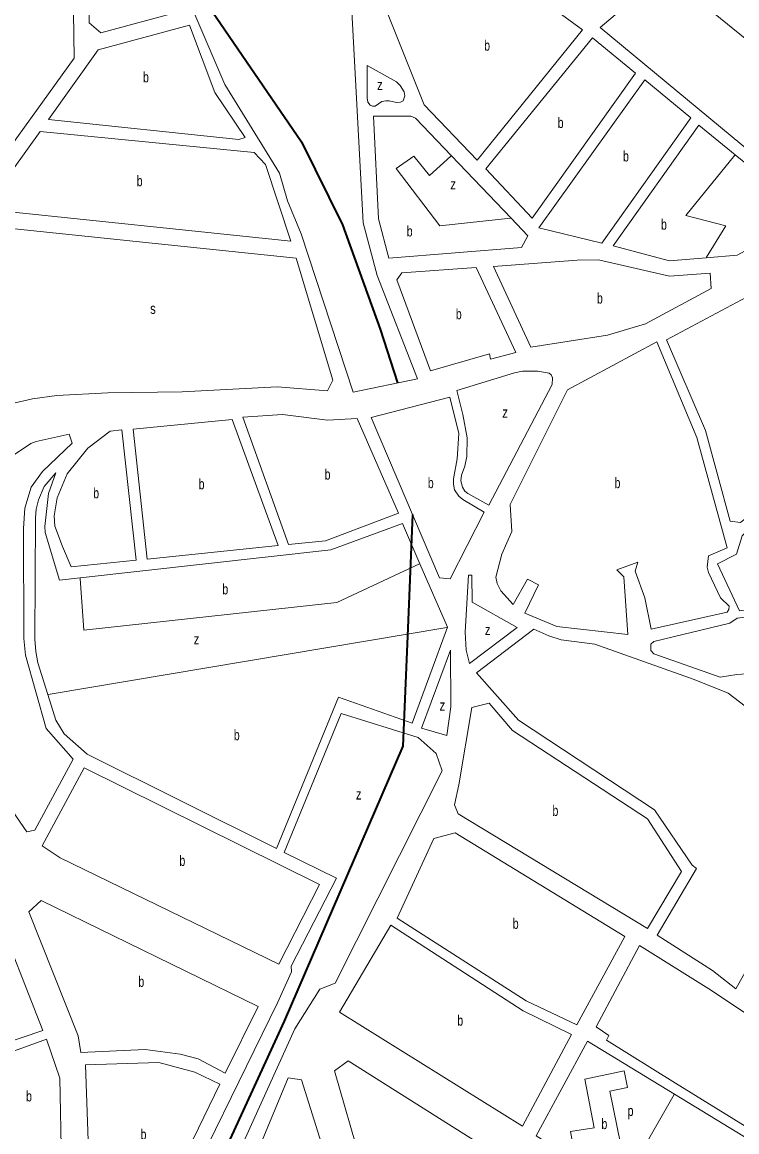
# Model space of a CAD drawing. Extents: x 639657 to 671642, y 222838 to 252123.
# Drawn here: x 648393 to 649073, y 237569 to 238625 of the extents above; entities that cross this region are included whole.
import ezdxf

# ---------------------------------------------------------------- set-up
doc = ezdxf.new("R2010")
doc.units = 0
doc.header["$LTSCALE"] = 4
for name, color, linetype, lineweight in [('1', 7, 'Continuous', 13), ('21', 7, 'Continuous', 13), ('57', 7, 'Continuous', 35)]:
    doc.layers.add(name, color=color, linetype=linetype, lineweight=lineweight)
doc.layers.add('7', color=7, linetype='Continuous')

msp = doc.modelspace()

# ---------------------------------------------------------------- linework, layer by layer
at = {"layer": '1'}
for p, q in [((648635.931, 237692.189), (648649.385, 237721.455)), ((648652.517, 237667.299), (648676.41, 237704.931))]:
    msp.add_line(p, q, dxfattribs=at)
for points in [[(648658.54, 238423.61), (648707.94, 238272.97), (648769.12, 238285.73), (648730.97, 238384.14), (648717.37, 238434.21), (648706.77, 238635.41), (648703.09, 238656.26), (648696.62, 238674.74), (648595.96, 238937.1), (648574.69, 238944.38), (648540.78, 238929.51), (648527.45, 238940.25), (648519.05, 238957.43), (648425.52, 239040.95), (648407.49, 239036.2), (648458.8, 238892.23), (648470.46, 238848.6), (648526.72, 238704.42), (648585.97, 238565.62), (648638.06, 238481.41), (648645.4, 238454.98)], [(648432.78, 238914.24), (648233.93, 238886.49), (648290.72, 238464.84), (648299.55, 238455.6), (648340.37, 238449.41), (648442.55, 238590.86), (648438.42, 238876.63), (648436.02, 238899.84)], [(648506.42, 238730.87), (648543.23, 238635.27), (648468.07, 238614.76), (648456.88, 238624.42), (648455.85, 238723.35)], [(648775.62, 238546.28), (648825.95, 238493.88), (648926.27, 238617.82), (648838.13, 238682.42), (648810.19, 238701.95), (648726.7, 238668.75)], [(649129.02, 238570.46), (649004.14, 238672.01), (648943.01, 238619.93), (649109.16, 238482.32), (649135.2, 238436.34), (649142.71, 238435.92), (649152.37, 238440.87)], [(648576.53, 238558.24), (648605.25, 238515.39), (648599.27, 238513.39), (648418.17, 238532.32), (648465.3, 238598.84), (648552.46, 238622.17)], [(648878.21, 238438.7), (648834.12, 238485.51), (648935.51, 238610.09), (648976.58, 238576.6)], [(648749.17, 238568.39), (648721.24, 238583.83), (648721.28, 238553.09), (648721.93, 238549.01), (648724.08, 238546.22), (648726.44, 238545.15), (648728.81, 238545.15), (648735.24, 238549.46), (648739.11, 238550.32), (648742.11, 238550.32), (648749.2, 238548.61), (648752.85, 238549.05), (648755.64, 238550.34), (648757.14, 238555.07), (648756.49, 238558.72), (648752.83, 238564.74)], [(648944.6, 238414.91), (648884.45, 238429.46), (648985.39, 238570.16), (649029.04, 238533.88)], [(648613.69, 238500.93), (648410.25, 238521.13), (648357.13, 238447.28), (648648.65, 238416.85), (648624.66, 238489.75)], [(648653.62, 238400.5), (648349.21, 238432.21), (648300.59, 238366.75), (648302.3, 238268.63), (648304.04, 238259.38), (648308.78, 238251.85), (648315.23, 238246.48), (648322.76, 238243.47), (648330.06, 238243.05), (648382.43, 238261.84), (648403.04, 238266.81), (648426.23, 238269.85), (648474.76, 238272.49), (648545.42, 238273.21), (648635.83, 238278.26), (648683.52, 238274.23), (648688.66, 238284.56)], [(648837.59, 238309.45), (648781.57, 238293.27), (648749.44, 238379.86), (648754.16, 238386.53), (648825.02, 238391.56), (648862.71, 238310.77), (648838.67, 238304.29)], [(648921, 238398.76), (648841.34, 238392.65), (648877.09, 238315.95), (648949.88, 238327.21), (648986.15, 238338), (649048.6, 238371.82), (649047.72, 238386.22), (649008.85, 238383.38), (648941.4, 238398.78)], [(649173.04, 238219.07), (649091.69, 238368.38), (649006.08, 238322.95), (649043.12, 238236.58), (649066.63, 238150.19), (649076.29, 238148.91), (649085.94, 238156.66), (649091.95, 238160.32), (649103.54, 238165.49), (649167.48, 238199.51)], [(649034.75, 238229.91), (648996.85, 238321), (648911.88, 238275.36), (648857.26, 238166.11), (648858.79, 238140.32), (648849.37, 238118.82), (648843.81, 238097.11), (648844.9, 238091.09), (648848.56, 238084), (648860.17, 238071.11), (648873.66, 238095.2), (648884.41, 238089.62), (648871.34, 238062.74), (648901.85, 238050.09), (648969.28, 238042.41), (648965.56, 238097.22), (648958.9, 238104.09), (648978.86, 238111.2), (648976.07, 238102.6), (648985.34, 238077.25), (648991.6, 238047.59), (649063.73, 238063.78), (649065.23, 238066.15), (649065.65, 238069.37), (649057.27, 238077.32), (649046.07, 238101.38), (649044.78, 238106.54), (649046.05, 238117.29), (649063.87, 238125.04)], [(648897.12, 238280.29), (648836.94, 238165.42), (648816.95, 238176.58), (648814.15, 238178.94), (648812, 238182.59), (648810.49, 238188.61), (648810.91, 238194.2), (648814.12, 238202.59), (648816.04, 238211.83), (648816.45, 238229.68), (648812.33, 238251.81), (648806.72, 238274.59), (648861.45, 238291.42), (648869.18, 238293.15), (648883.57, 238293.17), (648894.31, 238291.03), (648896.24, 238289.53), (648897.54, 238286.73)], [(648800.07, 238268.14), (648725.15, 238248.92), (648790.22, 238096.36), (648800.32, 238095.3), (648832.44, 238158.97), (648812.45, 238170.98), (648808.58, 238174.2), (648804.49, 238180.22), (648803.41, 238185.38), (648803.4, 238190.54), (648806.81, 238209.67), (648808.49, 238233.75)], [(648592.75, 238247.1), (648498.7, 238237.96), (648512.19, 238114.17), (648636.52, 238127.2)], [(648640.64, 238251.66), (648603.06, 238249.26), (648646.4, 238128.07), (648681.61, 238131.55), (648751.16, 238158.06), (648711.94, 238248.09), (648683.6, 238246.55)], [(648415.9, 237953.07), (648396.34, 238022.9), (648394.61, 238038.8), (648394.46, 238143.27), (648395.72, 238162.83), (648401.71, 238182.61), (648412.42, 238197.67), (648440.73, 238224.57), (648437.93, 238232.95), (648406.37, 238226.25), (648401.22, 238224.1), (648351.65, 238190.94), (648310.47, 238157.58), (648307.2, 238035.48), (648315.88, 237984.62), (648356.54, 237913.81), (648397.52, 237854.83), (648405.24, 237856.19), (648441.75, 237923.84)], [(648501.45, 238113.08), (648487.96, 238237.09), (648476.8, 238235.79), (648455.56, 238219.86), (648436.05, 238195.33), (648426.42, 238172.54), (648423.65, 238155.34), (648424.09, 238145.67), (648431.42, 238126.11), (648439.82, 238106.99)], [(649332.66, 238153.24), (649194.96, 238207.49), (649141.1, 238173.48), (649087.46, 238145.05), (649082.31, 238140.96), (649078.02, 238136.23), (649072.46, 238119.03), (649054.44, 238109.77), (649075.54, 238064.87), (649171.5, 238078.29), (649175.14, 238080.65), (649178.36, 238084.31), (649183.93, 238098.29), (649189.07, 238107.53), (649199.15, 238116.36), (649209.88, 238121.1), (649222.33, 238124.33), (649235.86, 238123.05), (649247.89, 238120.06), (649257.55, 238114.05), (649300.69, 238131.93), (649330.09, 238146.14)], [(648817.64, 238098.78), (648820.78, 238099.06), (648821.29, 238073.23), (648863.89, 238049.05), (648818.64, 238015.01), (648815.34, 238027.66), (648814.46, 238044.85)], [(649198.86, 237986.33), (649217.18, 238011.76), (649218.46, 238014.56), (649218.03, 238018.86), (649215.23, 238022.51), (649190.28, 238046.99), (649184.69, 238053.64), (649178.02, 238066.53), (649173.93, 238068.89), (649166.41, 238069.31), (649073.22, 238058.03), (649066.36, 238053.3), (648994.01, 238035.81), (648991.22, 238033.44), (648991.23, 238027.42), (648994.02, 238024.2), (649057.19, 238001.91), (649072.87, 238004.3), (649091.77, 238005.61), (649106.37, 238004.76), (649129.57, 238000.06), (649192.44, 237983.9)], [(648879.81, 238047.69), (648825.31, 238005.91), (648865.16, 237960.88), (648994.72, 237875.62), (649030.48, 237823.05), (649034.59, 237819.86), (648997.18, 237756.29), (649049.94, 237722.79), (649072.03, 237705.36), (649126.73, 237803.08), (649198.61, 237770.19), (649217.78, 237766.07), (649235.82, 237766.88), (649252.94, 237773.92), (649270.03, 237784.4), (649291.02, 237813.41), (649064.55, 237986.81), (649032.4, 237999.63), (648937.74, 238033.38), (648905.74, 238037.43), (648894.14, 238041.07)], [(648801, 237973.62), (648800.48, 238027.57), (648773.05, 237953.36), (648797.19, 237946.27)], [(648837.28, 237977.18), (648820.99, 237972.94), (648808.39, 237899.49), (648804.28, 237880.31), (648808.01, 237871.96), (648987.87, 237762.65), (649020.22, 237816.93), (648987.93, 237867.17), (648859.67, 237951.15)], [(648452.15, 237915.77), (648676.08, 237804.72), (648637.28, 237728.87), (648429.14, 237829.96), (648412.05, 237841.41)], [(648314.35, 237899.44), (648307.41, 237905.4), (648288.81, 237895.55), (648286.49, 237891.44), (648343.02, 237714.54), (648355.29, 237646.26), (648412.69, 237665.71), (648365.97, 237784.86), (648336.7, 237855.13)], [(648784.6, 237848.52), (648749.68, 237772.49), (648872.5, 237693.84), (648920.65, 237671.06), (648966.24, 237755.14), (648804.97, 237853.87)], [(648586.29, 237625.17), (648617.69, 237688.69), (648411.05, 237789.36), (648399.55, 237778.5), (648446.26, 237660.65), (648448.78, 237644.76), (648510, 237647.69), (648543.35, 237643.27), (648560.58, 237638.91)], [(648743.72, 237765.98), (648694.89, 237683.16), (648868.94, 237574.66), (648915.58, 237661.98), (648869.8, 237684.35)], [(649014.45, 237615.58), (648948.94, 237656.48), (648951.26, 237661.02), (648939.15, 237669.29), (648980.29, 237746.67), (649048.84, 237703.64), (649137.09, 237644.67), (649176.39, 237625.03), (649293.79, 237530.85), (649238.75, 237467.54), (649191.95, 237506.25)], [(648430.69, 237539.21), (648373.94, 237541.05), (648357.75, 237636.39), (648416.42, 237657.36), (648429.03, 237620.49)], [(648453.41, 237633.19), (648457.87, 237506.77), (648519.94, 237488.42), (648581.24, 237614.8), (648557.49, 237626.19), (648523.01, 237635.34)], [(648839.83, 237475.46), (648715.2, 237540.34), (648690.28, 237627.42), (648703.08, 237637), (648855.52, 237540.77)]]:
    msp.add_lwpolyline(points, close=True, dxfattribs=at)
for points in [[(648868.15, 238410.74), (648741.9, 238400.49), (648732.18, 238438.1), (648727.32, 238535.47), (648762.75, 238535.51), (648767.26, 238533.8), (648801.522, 238497.938), (648858.157, 238438.66)], [(649008.83, 238398), (648955.34, 238412.34), (649036.78, 238527.01), (649071.292, 238498.924)], [(649071.292, 238498.924), (649099.56, 238475.92), (649124.1, 238431.02), (649073.25, 238403.45), (649043.611, 238400.943), (649008.83, 238398)], [(648858.157, 238438.66), (648874.15, 238421.92), (648868.15, 238410.74)], [(648448.271, 238096.288), (648428.68, 238094.08), (648414.87, 238139.42), (648414.64, 238145.23), (648418.04, 238176.61), (648425.31, 238196.18), (648414.16, 238183.27), (648408.6, 238170.58), (648406.46, 238161.77), (648405.83, 238153.38), (648405.13, 238037.95), (648406, 238026.35), (648407.95, 238015.6), (648417.515, 237985.409)], [(648771.46, 238109.828), (648754.82, 238148.18), (648686.78, 238123.17), (648448.271, 238096.288)], [(648764.19, 237958.01), (648797.7, 238049.35), (648771.46, 238109.828)], [(648417.515, 237985.409), (648425.28, 237960.9), (648433.14, 237948.07), (648454.82, 237928.69), (648634.92, 237838.96), (648694.11, 237982.95), (648764.19, 237958.01)], [(648642.26, 237835.16), (648696.62, 237967.28), (648769.91, 237944.51), (648787.04, 237929.4), (648792.79, 237912.68), (648690.75, 237710.65), (648676.41, 237704.931)], [(648649.385, 237721.455), (648648.9, 237727.04), (648692.14, 237810.67), (648642.26, 237835.16)], [(648635.931, 237692.189), (648533.101, 237481.453), (648539.735, 237481.453), (648531.442, 237454.904), (648485.97, 237348.354)], [(648652.517, 237667.299), (648445.197, 237209.322), (648459.04, 237203.751), (648459.54, 237203.55)], [(648962.215, 237515.472), (648882.14, 237565.54), (648930.9, 237655.67), (649013.526, 237605.308)], [(648624.978, 237505.815), (648614.59, 237544.14), (648646.29, 237620.56), (648658.77, 237618.96), (648687.863, 237526.037), (648731.544, 237386.519)], [(649013.526, 237605.308), (649145.35, 237524.96), (649197.26, 237491.03), (649233.24, 237459.1), (649167.54, 237387.09)]]:
    msp.add_lwpolyline(points, dxfattribs=at)
at = {"layer": '21'}
for points in [[(648858.157, 238438.66), (648857.657, 238438.604), (648790.467, 238431.136), (648749.003, 238485.894), (648765.589, 238497.51), (648780.516, 238479.257), (648801.022, 238497.493), (648801.522, 238497.938)], [(649071.292, 238498.924), (649070.886, 238498.424), (649024.326, 238441.092), (649062.473, 238431.136), (649043.923, 238401.442), (649043.611, 238400.943)], [(648448.271, 238096.288), (648448.307, 238095.788), (648451.829, 238046.453), (648692.321, 238073.002), (648770.96, 238109.595), (648771.46, 238109.828)], [(648417.515, 237985.409), (648418.015, 237985.493), (648797.2, 238049.266), (648797.7, 238049.35)], [(648962.215, 237515.472), (648962.501, 237515.972), (649013.24, 237604.808), (649013.526, 237605.308)]]:
    msp.add_lwpolyline(points, dxfattribs=at)
msp.add_lwpolyline([(648917.866, 237552.321), (648962.268, 237558.324), (648952.078, 237608.163), (648969.061, 237611.561), (648965.664, 237627.419), (648928.303, 237619.49), (648937.36, 237573.049), (648914.716, 237569.651)], close=True, dxfattribs=at)
at = {"layer": '57'}
for points in [[(648279.284, 239527.063), (648421.397, 239039.179), (648561.956, 238653.26), (648658.723, 238511.091), (648697.993, 238432.098), (648733.537, 238333.032), (648750.167, 238281.777)], [(648764.444, 238156.794), (648760.356, 238056.15), (648755.321, 237936.134), (648642.478, 237674.613), (648152.957, 236609.517), (648088.384, 236487.179), (648047.188, 236392.076), (648029.423, 236322.423), (648014.054, 235904.557)]]:
    msp.add_lwpolyline(points, dxfattribs=at)

# ---------------------------------------------------------------- texts
at = {"layer": '7'}
for s, width, p in [('b', 0.75, (648832.577, 238597.915)), ('b', 0.75, (648508.116, 238567.78)), ('z', 0.8, (648730.759, 238560.565)), ('b', 0.75, (648902.553, 238524.395)), ('b', 0.75, (648964.698, 238492.535)), ('b', 0.75, (648502.119, 238468.99)), ('z', 0.8, (648800.419, 238465.982)), ('b', 0.75, (649000.832, 238427.659)), ('b', 0.75, (648758.954, 238421.18)), ('b', 0.75, (648939.847, 238357.365)), ('s', 0.8, (648514.881, 238347.527)), ('b', 0.75, (648805.641, 238342.415)), ('z', 0.8, (648849.884, 238248.892)), ('b', 0.75, (648560.98, 238180.635)), ('b', 0.75, (648680.803, 238189.865)), ('b', 0.75, (648778.994, 238181.72)), ('b', 0.75, (648956.596, 238181.705)), ('b', 0.75, (648460.688, 238172.04)), ('b', 0.75, (648583.549, 238080.625)), ('z', 0.8, (648833.253, 238041.95)), ('z', 0.8, (648556.319, 238033.178)), ('z', 0.8, (648790.176, 237970.123)), ('b', 0.75, (648594.466, 237941.915)), ('z', 0.8, (648710.565, 237885.498)), ('b', 0.75, (648897.556, 237869.915)), ('b', 0.75, (648542.73, 237822.32)), ('b', 0.75, (648859.805, 237762.465)), ('b', 0.75, (648503.673, 237707.265)), ('b', 0.75, (648807, 237670.32)), ('b', 0.75, (648396.852, 237598.285)), ('p', 0.75, (648969.061, 237584.376)), ('b', 0.75, (648944.153, 237571.916)), ('b', 0.75, (648505.749, 237561.88))]:
    msp.add_text(s, height=10, dxfattribs=dict(at, width=width)).set_placement(p)

doc.saveas('drawing.dxf')
